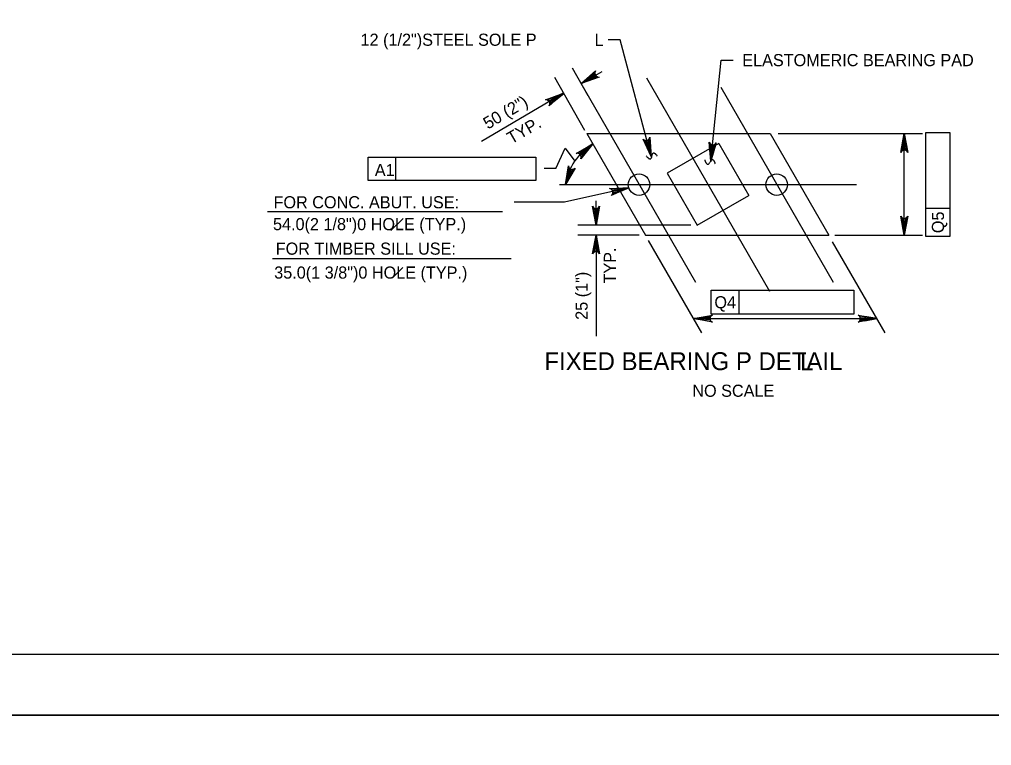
# Model space of a CAD drawing. Extents: x 638175 to 640495, y 294277 to 298435.
# Drawn here: x 638780.4 to 639021, y 294864 to 295043.7 of the extents above; entities that cross this region are included whole.
import ezdxf

# ---------------------------------------------------------------- set-up
doc = ezdxf.new("R2010")
doc.units = 0
for name, color, linetype in [('2', 7, 'Continuous'), ('3', 7, 'Continuous'), ('4', 7, 'Continuous'), ('PLT-BNDY', 7, 'Continuous')]:
    doc.layers.add(name, color=color, linetype=linetype)

# ---------------------------------------------------------------- blocks, each defined once
blk = doc.blocks.new('25S')
at = {"layer": '4'}
blk.add_open_spline([(-1.68325, 0.611625), (-0.867125, -1.69875), (0.901125, 1.69875), (1.58125, -0.611625)], degree=2, dxfattribs=at)

msp = doc.modelspace()

# ---------------------------------------------------------------- linework, layer by layer
at = {"layer": '2'}
msp.add_line((639261.46, 294886.46), (638475.46, 294886.46), dxfattribs=at)
at = {"layer": '3'}
for p, q in [((638935.58, 295029.2), (638965.98, 294976.4)), ((638919.89, 295026.92), (638947.67, 294978.69)), ((638953.96, 295026.92), (638981.74, 294978.69)), ((638920.82, 295015.44), (638966.18, 295015.44)), ((638920.82, 295015.44), (638935.29, 294990.31)), ((638966.18, 295015.44), (638980.65, 294990.31)), ((638953.47, 295012.98), (638940.68, 295005.62)), ((638953.47, 295012.98), (638960.87, 295000.14)), ((638940.68, 295005.62), (638948.07, 294992.77)), ((638948.07, 294992.77), (638960.87, 295000.14)), ((638935.29, 294990.31), (638980.65, 294990.31))]:
    msp.add_line(p, q, dxfattribs=at)
for centre in [(638933.71, 295002.8), (638967.78, 295002.8)]:
    msp.add_circle(centre, 2.66, dxfattribs=at)
at = {"layer": '4'}
for p, q in [((638929.07, 295038.67), (638926.07, 295038.67)), ((638936.75, 295009.78), (638929.07, 295038.67)), ((638951.49, 295008.58), (638954.01, 295033.61)), ((638954.01, 295033.61), (638957.01, 295033.61)), ((638921.12, 295024.79), (638917.23, 295031.62)), ((638919.38, 295027.85), (638924.56, 295030.83)), ((638920.31, 295016.16), (638912.85, 295029.28)), ((638915.06, 295025.39), (638894.74, 295013.43)), ((638968.12, 295015.44), (639003.85, 295015.44)), ((638999.35, 294990.31), (638999.35, 295015.44)), ((639004.7, 294989.99), (639004.7, 295015.73)), ((639004.7, 295015.73), (639010.61, 295015.73)), ((639010.61, 295015.73), (639010.61, 294989.99)), ((638913.11, 295006.82), (638915.41, 295011.84)), ((638915.41, 295011.84), (638917.81, 295008.63)), ((638866.65, 295009.58), (638908.17, 295009.58)), ((638866.65, 295003.81), (638866.65, 295009.58)), ((638873.54, 295003.81), (638873.54, 295009.58)), ((638908.17, 295009.58), (638908.17, 295003.81)), ((638913.11, 295006.82), (638910.27, 295006.82)), ((638908.17, 295003.81), (638866.65, 295003.81)), ((638914.03, 295002.8), (638987.52, 295002.8)), ((638931.18, 295001.97), (638915.23, 294998.46)), ((638915.23, 294998.46), (638902.8, 294998.46)), ((638923.07, 294992.77), (638923.07, 294998.77)), ((639010.61, 294996.88), (639004.7, 294996.88)), ((638841.8, 294996.13), (638899.96, 294996.13)), ((638872.32, 294991.45), (638875.31, 294994.44)), ((638946.51, 294992.77), (638918.57, 294992.77)), ((638933.73, 294990.31), (638918.57, 294990.31)), ((638923.07, 294990.31), (638923.07, 294965.32)), ((638982.21, 294990.31), (639003.85, 294990.31)), ((639010.61, 294989.99), (639004.7, 294989.99)), ((638949.23, 294966.11), (638936.08, 294988.94)), ((638994.59, 294966.11), (638981.63, 294988.61)), ((638843, 294984.54), (638902.04, 294984.54)), ((638872.68, 294979.71), (638875.27, 294982.3)), ((638951.59, 294976.66), (638986.9, 294976.66)), ((638951.59, 294970.75), (638951.59, 294976.66)), ((638958.48, 294970.75), (638958.48, 294976.66)), ((638986.9, 294976.66), (638986.9, 294970.75)), ((638986.9, 294970.75), (638951.59, 294970.75)), ((638947.21, 294969.62), (638992.57, 294969.62))]:
    msp.add_line(p, q, dxfattribs=at)
for points in [[(638919.38, 295027.85), (638922.98, 295030.93), (638922.8, 295030.53), (638922.79, 295030.17), (638922.9, 295029.87), (638923.1, 295029.63), (638923.42, 295029.45), (638923.85, 295029.41), (638919.38, 295027.85), (638923.42, 295029.45), (638923.1, 295029.63), (638919.38, 295027.85), (638922.9, 295029.87), (638922.79, 295030.17), (638919.38, 295027.85), (638922.8, 295030.53)], [(638915.06, 295025.39), (638911.49, 295022.27), (638911.67, 295022.67), (638911.67, 295023.03), (638911.56, 295023.33), (638911.36, 295023.57), (638911.04, 295023.74), (638910.6, 295023.78), (638915.06, 295025.39), (638911.04, 295023.74), (638911.36, 295023.57), (638915.06, 295025.39), (638911.56, 295023.33), (638911.67, 295023.03), (638915.06, 295025.39), (638911.67, 295022.67)], [(638936.75, 295009.78), (638934.71, 295014.06), (638935.04, 295013.77), (638935.39, 295013.68), (638935.7, 295013.71), (638935.99, 295013.84), (638936.25, 295014.09), (638936.4, 295014.51), (638936.75, 295009.78), (638936.25, 295014.09), (638935.99, 295013.84), (638936.75, 295009.78), (638935.7, 295013.71), (638935.39, 295013.68), (638936.75, 295009.78), (638935.04, 295013.77)], [(638999.35, 295015.44), (639000.22, 295010.78), (638999.98, 295011.14), (638999.66, 295011.33), (638999.35, 295011.38), (638999.04, 295011.33), (638998.73, 295011.14), (638998.48, 295010.78), (638999.35, 295015.44), (638998.73, 295011.14), (638999.04, 295011.33), (638999.35, 295015.44), (638999.35, 295011.38), (638999.66, 295011.33), (638999.35, 295015.44), (638999.98, 295011.14)], [(638922.31, 295012.85), (638919.29, 295009.19), (638919.41, 295009.61), (638919.35, 295009.97), (638919.19, 295010.25), (638918.95, 295010.45), (638918.61, 295010.57), (638918.17, 295010.53), (638922.31, 295012.85), (638918.61, 295010.57), (638918.95, 295010.45), (638922.31, 295012.85), (638919.19, 295010.25), (638919.35, 295009.97), (638922.31, 295012.85), (638919.41, 295009.61)], [(638951.49, 295008.58), (638951.09, 295013.3), (638951.3, 295012.92), (638951.6, 295012.7), (638951.9, 295012.62), (638952.22, 295012.64), (638952.55, 295012.79), (638952.83, 295013.13), (638951.49, 295008.58), (638952.55, 295012.79), (638952.22, 295012.64), (638951.49, 295008.58), (638951.9, 295012.62), (638951.6, 295012.7), (638951.49, 295008.58), (638951.3, 295012.92)], [(638915.48, 295002.8), (638916.23, 295007.48), (638916.34, 295007.06), (638916.57, 295006.78), (638916.85, 295006.62), (638917.16, 295006.57), (638917.52, 295006.64), (638917.87, 295006.89), (638915.48, 295002.8), (638917.52, 295006.64), (638917.16, 295006.57), (638915.48, 295002.8), (638916.85, 295006.62), (638916.57, 295006.78), (638915.48, 295002.8), (638916.34, 295007.06)], [(638931.18, 295001.97), (638926.82, 295000.11), (638927.12, 295000.43), (638927.23, 295000.78), (638927.22, 295001.09), (638927.1, 295001.39), (638926.85, 295001.66), (638926.44, 295001.82), (638931.18, 295001.97), (638926.85, 295001.66), (638927.1, 295001.39), (638931.18, 295001.97), (638927.22, 295001.09), (638927.23, 295000.78), (638931.18, 295001.97), (638927.12, 295000.43)], [(638923.07, 294992.77), (638922.2, 294997.43), (638922.45, 294997.08), (638922.76, 294996.89), (638923.07, 294996.84), (638923.39, 294996.89), (638923.7, 294997.08), (638923.95, 294997.43), (638923.07, 294992.77), (638923.7, 294997.08), (638923.39, 294996.89), (638923.07, 294992.77), (638923.07, 294996.84), (638922.76, 294996.89), (638923.07, 294992.77), (638922.45, 294997.08)], [(638999.35, 294990.31), (638998.48, 294994.97), (638998.73, 294994.62), (638999.04, 294994.43), (638999.35, 294994.38), (638999.66, 294994.43), (638999.98, 294994.62), (639000.22, 294994.97), (638999.35, 294990.31), (638999.98, 294994.62), (638999.66, 294994.43), (638999.35, 294990.31), (638999.35, 294994.38), (638999.04, 294994.43), (638999.35, 294990.31), (638998.73, 294994.62)], [(638923.07, 294990.31), (638923.95, 294985.65), (638923.7, 294986.01), (638923.39, 294986.2), (638923.07, 294986.25), (638922.76, 294986.2), (638922.45, 294986.01), (638922.2, 294985.65), (638923.07, 294990.31), (638922.45, 294986.01), (638922.76, 294986.2), (638923.07, 294990.31), (638923.07, 294986.25), (638923.39, 294986.2), (638923.07, 294990.31), (638923.7, 294986.01)], [(638947.21, 294969.62), (638951.87, 294970.49), (638951.51, 294970.24), (638951.33, 294969.93), (638951.27, 294969.62), (638951.33, 294969.3), (638951.51, 294968.99), (638951.87, 294968.74), (638947.21, 294969.62), (638951.51, 294968.99), (638951.33, 294969.3), (638947.21, 294969.62), (638951.27, 294969.62), (638951.33, 294969.93), (638947.21, 294969.62), (638951.51, 294970.24)], [(638992.57, 294969.62), (638987.91, 294968.74), (638988.26, 294968.99), (638988.45, 294969.3), (638988.5, 294969.62), (638988.45, 294969.93), (638988.26, 294970.24), (638987.91, 294970.49), (638992.57, 294969.62), (638988.26, 294970.24), (638988.45, 294969.93), (638992.57, 294969.62), (638988.5, 294969.62), (638988.45, 294969.3), (638992.57, 294969.62), (638988.26, 294968.99)]]:
    msp.add_lwpolyline(points, dxfattribs=at)
for points in [[(638921.71, 295029.76), (638922.21, 295028.9), (638919.36, 295027.83)], [(638912.25, 295024.31), (638912.75, 295023.45), (638915.1, 295025.38)], [(638998.85, 295012.44), (638999.85, 295012.44), (638999.35, 295015.44)], [(638936.46, 295012.79), (638935.5, 295012.54), (638936.75, 295009.77)], [(638952.28, 295011.42), (638951.29, 295011.52), (638951.48, 295008.48)], [(638928.16, 295001.81), (638928.37, 295000.84), (638931.19, 295001.97)], [(638922.57, 294995.77), (638923.57, 294995.77), (638923.07, 294992.77)], [(638998.85, 294993.31), (638999.85, 294993.31), (638999.35, 294990.31)], [(638922.57, 294987.31), (638923.57, 294987.31), (638923.07, 294990.31)], [(638950.21, 294970.12), (638950.21, 294969.12), (638947.21, 294969.62)], [(638989.57, 294970.12), (638989.57, 294969.12), (638992.57, 294969.62)]]:
    msp.add_lwpolyline(points, close=True, dxfattribs=at)
msp.add_arc((638929.32, 295000.67), 14, 119.9358, 171.2608, dxfattribs=at)
at = {"layer": 'PLT-BNDY'}
for points in [[(638435.46, 295465.46), (639276.46, 295465.46), (639276.46, 294871.46), (638435.46, 294871.46)], [(638435.46, 294871.46), (639276.46, 294871.46), (639276.46, 294277.46), (638435.46, 294277.46)]]:
    msp.add_lwpolyline(points, close=True, dxfattribs=at)

# ---------------------------------------------------------------- block references
at = {"layer": '4', "xscale": 0.7874015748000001, "yscale": 0.7874015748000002, "rotation": 19.13293247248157}
msp.add_blockref('25S', (638936.9, 295009.89), dxfattribs=at)
at = {"layer": '4', "xscale": 0.7874015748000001, "yscale": 0.7874015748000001}
msp.add_blockref('25S', (638951.3, 295008.41), dxfattribs=at)

# ---------------------------------------------------------------- texts
at = {"layer": '4'}
for s, height, p in [('12 (1/2")STEEL SOLE P', 3, (638864.8, 295037.16)), ('L', 3, (638922.7, 295037.12)), ('ELASTOMERIC BEARING PAD', 3, (638959.26, 295032.11)), ('A1', 3, (638868.33, 295004.91)), ('FOR CONC. ABUT. USE:', 3, (638843.26, 294996.93)), ('54.0(2 1/8")0 HOLE (TYP.)', 3, (638843.13, 294991.52)), ('FOR TIMBER SILL USE:', 3, (638843.81, 294985.45)), ('35.0(1 3/8")0 HOLE (TYP.)', 3, (638843.43, 294979.53)), ('Q4', 3, (638952.36, 294972.18)), ('FIXED BEARING P DETAIL', 4.4292, (638910.3, 294956.88)), ('L', 4.43, (638973.58, 294956.84)), ('NO SCALE', 3, (638946.9, 294950.28))]:
    msp.add_text(s, height=height, dxfattribs=at).set_placement(p)
for s, rotation, p in [('50 (2")', 30.4659, (638896.29, 295016.39)), ('TYP.', 29.9358, (638902.12, 295012.74)), ('Q5', 90, (639009.18, 294990.78)), ('TYP.', 90, (638928, 294978.32)), ('25 (1")', 90, (638921, 294969.33))]:
    msp.add_text(s, height=3, rotation=rotation, dxfattribs=at).set_placement(p)

doc.saveas('drawing.dxf')
